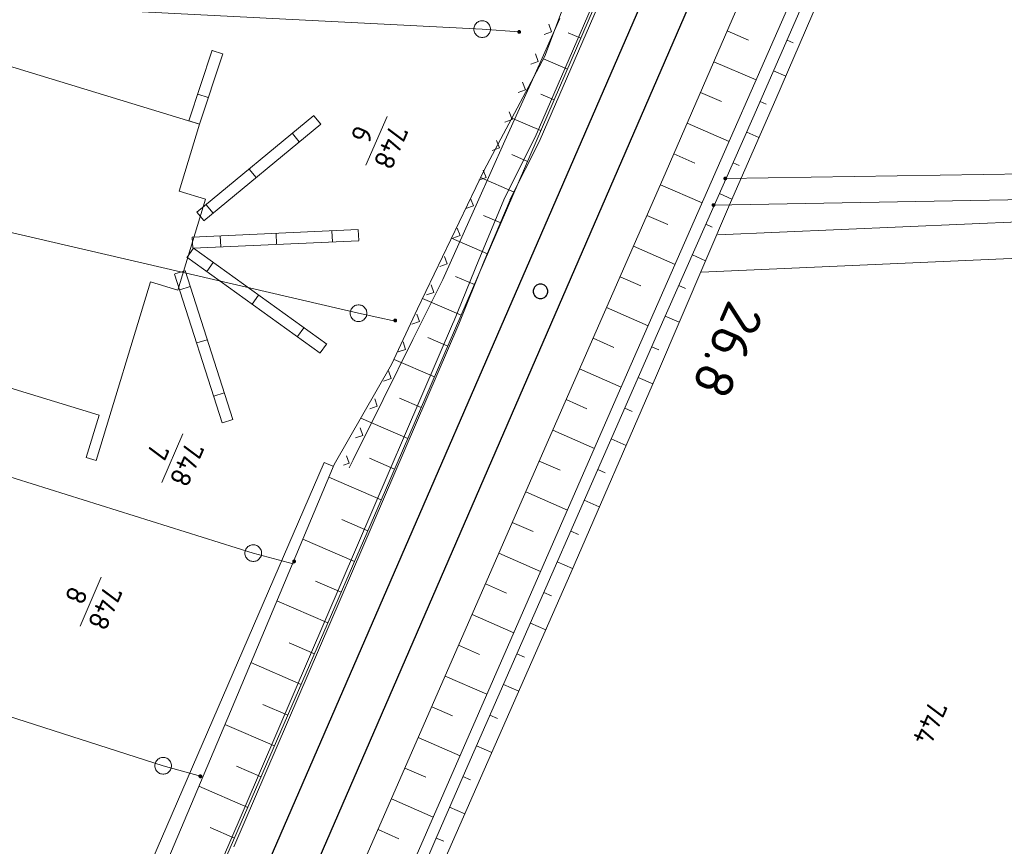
# Model space of a CAD drawing. Header units: metres. Extents: x 3425540 to 3446143, y 5432760 to 5444637.
# Tile 543 of 656: x 3437111 to 3437199, y 5444208 to 5444282. Entities that reach past the tile are written whole.
import ezdxf
from ezdxf.enums import TextEntityAlignment as Align

# ---------------------------------------------------------------- set-up
doc = ezdxf.new("R2010")
doc.units = ezdxf.units.M
for name, color, linetype, lineweight in [('B_Bestand', 9, 'Continuous', 18), ('B_Böschung', 9, 'Continuous', 18), ('B_Flurgrenzen', 9, 'Continuous', 18), ('B_Gleisachse', 9, 'Continuous', 25), ('B_Kilometrierung', 9, 'Continuous', 25), ('Bestand Kabeltröge', 9, 'Continuous', 18)]:
    doc.layers.add(name, color=color, linetype=linetype, lineweight=lineweight)
doc.styles.get("Standard").update_dxf_attribs({"font": 'isocpeur.ttf'})

msp = doc.modelspace()

# ---------------------------------------------------------------- linework, layer by layer
at = {"layer": 'B_Bestand'}
for p, q in [((3437158.894, 5444281.677), (3437156.438, 5444276.203)), ((3437158.146, 5444280.498), (3437157.894, 5444281.159)), ((3437157.485, 5444280.246), (3437158.146, 5444280.498)), ((3437125.718, 5444272.53), (3437127.785, 5444278.831)), ((3437126.668, 5444272.218), (3437128.735, 5444278.519)), ((3437127.798, 5444278.826), (3437128.723, 5444278.523)), ((3437156.954, 5444277.842), (3437156.703, 5444278.503)), ((3437156.293, 5444277.591), (3437156.954, 5444277.842)), ((3437156.438, 5444276.203), (3437153.982, 5444270.728)), ((3437155.816, 5444275.305), (3437155.565, 5444275.966)), ((3437126.51, 5444274.901), (3437127.435, 5444274.598)), ((3437155.155, 5444275.054), (3437155.816, 5444275.305)), ((3437154.625, 5444272.65), (3437154.373, 5444273.311)), ((3437125.731, 5444272.525), (3437126.656, 5444272.222)), ((3437136.886, 5444272.984), (3437126.424, 5444264.346)), ((3437137.523, 5444272.213), (3437127.061, 5444263.575)), ((3437137.514, 5444272.224), (3437136.894, 5444272.974)), ((3437153.964, 5444272.398), (3437154.625, 5444272.65)), ((3437135.586, 5444270.632), (3437134.966, 5444271.382)), ((3437153.982, 5444270.728), (3437151.526, 5444265.254)), ((3437153.487, 5444270.113), (3437153.235, 5444270.774)), ((3437152.826, 5444269.861), (3437153.487, 5444270.113)), ((3437131.73, 5444267.449), (3437131.111, 5444268.199)), ((3437152.295, 5444267.457), (3437152.044, 5444268.118)), ((3437151.634, 5444267.206), (3437152.295, 5444267.457)), ((3437151.526, 5444265.254), (3437149.07, 5444259.78)), ((3437151.157, 5444264.921), (3437150.906, 5444265.581)), ((3437127.052, 5444263.586), (3437126.432, 5444264.336)), ((3437127.875, 5444264.265), (3437127.255, 5444265.015)), ((3437150.496, 5444264.669), (3437151.157, 5444264.921)), ((3437126.014, 5444262.122), (3437140.855, 5444262.791)), ((3437133.507, 5444262.446), (3437133.551, 5444261.474)), ((3437138.502, 5444262.671), (3437138.546, 5444261.699)), ((3437140.856, 5444262.777), (3437140.899, 5444261.805)), ((3437149.966, 5444262.265), (3437149.714, 5444262.926)), ((3437126.015, 5444262.108), (3437126.058, 5444261.136)), ((3437126.059, 5444261.123), (3437140.9, 5444261.792)), ((3437128.512, 5444262.221), (3437128.556, 5444261.249)), ((3437149.305, 5444262.014), (3437149.966, 5444262.265)), ((3437125.544, 5444260.323), (3437126.112, 5444261.112)), ((3437138.042, 5444252.546), (3437126.12, 5444261.123)), ((3437137.458, 5444251.734), (3437125.536, 5444260.311)), ((3437127.319, 5444259.046), (3437127.887, 5444259.835)), ((3437148.827, 5444259.728), (3437148.576, 5444260.389)), ((3437124.451, 5444258.815), (3437125.378, 5444259.111)), ((3437129.648, 5444245.795), (3437125.39, 5444259.115)), ((3437148.167, 5444259.477), (3437148.827, 5444259.728)), ((3437149.07, 5444259.78), (3437148.414, 5444258.318)), ((3437128.695, 5444245.491), (3437124.437, 5444258.811)), ((3437148.414, 5444258.318), (3437145.748, 5444252.943)), ((3437124.903, 5444257.401), (3437125.829, 5444257.697)), ((3437146.951, 5444256.943), (3437147.621, 5444257.169)), ((3437147.621, 5444257.169), (3437147.395, 5444257.839)), ((3437131.378, 5444256.126), (3437131.946, 5444256.915)), ((3437145.657, 5444254.335), (3437146.327, 5444254.561)), ((3437146.327, 5444254.561), (3437146.102, 5444255.231)), ((3437135.437, 5444253.206), (3437136.005, 5444253.995)), ((3437126.425, 5444252.639), (3437127.352, 5444252.935)), ((3437145.748, 5444252.943), (3437143.082, 5444247.568)), ((3437137.466, 5444251.746), (3437138.034, 5444252.535)), ((3437144.422, 5444251.845), (3437145.092, 5444252.07)), ((3437145.092, 5444252.07), (3437144.866, 5444252.74)), ((3437143.799, 5444249.463), (3437143.573, 5444250.133)), ((3437143.129, 5444249.237), (3437143.799, 5444249.463)), ((3437127.948, 5444247.876), (3437128.874, 5444248.172)), ((3437143.082, 5444247.568), (3437140.416, 5444242.193)), ((3437142.563, 5444246.972), (3437142.337, 5444247.642)), ((3437141.893, 5444246.746), (3437142.563, 5444246.972)), ((3437128.709, 5444245.495), (3437129.636, 5444245.791)), ((3437141.27, 5444244.364), (3437141.044, 5444245.035)), ((3437140.6, 5444244.139), (3437141.27, 5444244.364)), ((3437140.034, 5444241.874), (3437139.809, 5444242.544)), ((3437140.416, 5444242.193), (3437140.053, 5444241.461)), ((3437139.55, 5444241.711), (3437140.034, 5444241.874))]:
    msp.add_line(p, q, dxfattribs=at)
msp.add_lwpolyline([(3437063.042, 5444185.214), (3437092.748, 5444282.568), (3437126.668, 5444272.218), (3437124.838, 5444266.218), (3437127.199, 5444265.497), (3437124.719, 5444257.369), (3437122.29, 5444258.11), (3437117.412, 5444242.124), (3437116.531, 5444242.393), (3437117.686, 5444246.181), (3437109.706, 5444248.616)], dxfattribs=at)
at = {"layer": 'B_Böschung'}
for p, q in [((3437160.759, 5444279.908), (3437159.635, 5444280.393)), ((3437173.858, 5444280.565), (3437175.75, 5444279.745)), ((3437179.213, 5444279.743), (3437179.749, 5444279.509)), ((3437159.569, 5444277.154), (3437157.43, 5444278.077)), ((3437172.665, 5444277.812), (3437176.436, 5444276.177)), ((3437178.011, 5444276.995), (3437179.094, 5444276.52)), ((3437158.38, 5444274.399), (3437157.199, 5444274.91)), ((3437171.472, 5444275.059), (3437173.351, 5444274.245)), ((3437176.808, 5444274.246), (3437177.355, 5444274.007)), ((3437157.191, 5444271.645), (3437154.604, 5444272.762)), ((3437170.278, 5444272.306), (3437174.026, 5444270.681)), ((3437175.601, 5444271.5), (3437176.694, 5444271.016)), ((3437156.002, 5444268.891), (3437154.596, 5444269.498)), ((3437169.085, 5444269.554), (3437170.953, 5444268.744)), ((3437174.386, 5444268.756), (3437174.938, 5444268.511)), ((3437154.812, 5444266.137), (3437151.805, 5444267.435)), ((3437167.89, 5444266.802), (3437171.61, 5444265.173)), ((3437173.172, 5444266.012), (3437174.285, 5444265.52)), ((3437173.027, 5444262.324), (3437244.605, 5444265.443)), ((3437153.623, 5444263.383), (3437152.063, 5444264.056)), ((3437166.685, 5444264.055), (3437168.545, 5444263.239)), ((3437171.958, 5444263.269), (3437172.53, 5444263.016)), ((3437152.434, 5444260.628), (3437149.201, 5444262.024)), ((3437171.522, 5444258.991), (3437243.638, 5444262.11)), ((3437165.48, 5444261.308), (3437169.2, 5444259.676)), ((3437170.744, 5444260.526), (3437171.921, 5444260.005)), ((3437151.245, 5444257.874), (3437149.572, 5444258.596)), ((3437164.275, 5444258.56), (3437166.135, 5444257.744)), ((3437169.53, 5444257.782), (3437170.135, 5444257.514)), ((3437150.055, 5444255.12), (3437146.598, 5444256.613)), ((3437163.07, 5444255.813), (3437166.79, 5444254.181)), ((3437168.316, 5444255.039), (3437169.561, 5444254.488)), ((3437148.866, 5444252.366), (3437147.094, 5444253.131)), ((3437161.866, 5444253.065), (3437163.726, 5444252.25)), ((3437167.106, 5444252.294), (3437167.744, 5444252.014)), ((3437147.677, 5444249.611), (3437144.058, 5444251.174)), ((3437160.661, 5444250.318), (3437164.382, 5444248.686)), ((3437165.9, 5444249.547), (3437167.198, 5444248.977)), ((3437146.488, 5444246.857), (3437144.542, 5444247.697)), ((3437159.456, 5444247.57), (3437161.318, 5444246.754)), ((3437164.694, 5444246.8), (3437165.349, 5444246.512)), ((3437145.298, 5444244.103), (3437141.096, 5444245.917)), ((3437158.251, 5444244.823), (3437161.979, 5444243.188)), ((3437163.488, 5444244.053), (3437164.81, 5444243.473)), ((3437144.109, 5444241.349), (3437141.853, 5444242.323)), ((3437157.047, 5444242.075), (3437158.912, 5444241.257)), ((3437142.918, 5444238.595), (3437138.237, 5444240.626)), ((3437162.283, 5444241.306), (3437162.95, 5444241.013)), ((3437155.842, 5444239.328), (3437159.575, 5444237.691)), ((3437161.077, 5444238.559), (3437162.423, 5444237.968)), ((3437141.724, 5444235.843), (3437139.399, 5444236.852)), ((3437154.64, 5444236.579), (3437156.508, 5444235.763)), ((3437159.871, 5444235.811), (3437160.55, 5444235.514)), ((3437140.53, 5444233.091), (3437135.91, 5444235.096)), ((3437153.439, 5444233.83), (3437157.174, 5444232.198)), ((3437158.666, 5444233.064), (3437160.036, 5444232.463)), ((3437139.335, 5444230.339), (3437137.041, 5444231.335)), ((3437152.238, 5444231.081), (3437154.105, 5444230.265)), ((3437157.461, 5444230.317), (3437158.146, 5444230.017)), ((3437138.141, 5444227.587), (3437133.582, 5444229.566)), ((3437151.037, 5444228.332), (3437154.771, 5444226.701)), ((3437156.255, 5444227.57), (3437157.624, 5444226.97)), ((3437136.947, 5444224.835), (3437134.683, 5444225.818)), ((3437149.836, 5444225.583), (3437151.703, 5444224.767)), ((3437155.05, 5444224.823), (3437155.733, 5444224.523)), ((3437135.752, 5444222.083), (3437131.255, 5444224.035)), ((3437148.635, 5444222.834), (3437152.368, 5444221.203)), ((3437153.844, 5444222.076), (3437155.209, 5444221.477)), ((3437134.558, 5444219.331), (3437132.325, 5444220.3)), ((3437147.434, 5444220.085), (3437149.3, 5444219.27)), ((3437152.638, 5444219.329), (3437153.32, 5444219.03)), ((3437133.365, 5444216.579), (3437128.928, 5444218.504)), ((3437146.233, 5444217.336), (3437149.964, 5444215.706)), ((3437151.433, 5444216.582), (3437152.795, 5444215.984)), ((3437132.17, 5444213.827), (3437129.968, 5444214.783)), ((3437145.032, 5444214.587), (3437146.897, 5444213.772)), ((3437150.228, 5444213.834), (3437150.909, 5444213.537)), ((3437130.976, 5444211.075), (3437126.603, 5444212.973)), ((3437143.831, 5444211.838), (3437147.561, 5444210.208)), ((3437149.027, 5444211.086), (3437150.382, 5444210.493)), ((3437129.782, 5444208.323), (3437127.611, 5444209.265)), ((3437142.629, 5444209.089), (3437144.494, 5444208.274)), ((3437147.825, 5444208.337), (3437148.5, 5444208.042))]:
    msp.add_line(p, q, dxfattribs=at)
for points in [[(3437219.367, 5444387.984), (3437220.225, 5444387.125), (3437221.24, 5444385.643), (3437221.864, 5444383.615), (3437222.02, 5444381.586), (3437221.786, 5444379.714), (3437221.162, 5444377.217), (3437204.631, 5444339.406), (3437185.533, 5444296.921), (3437164.95, 5444249.985), (3437144.06, 5444202.201), (3437127.69, 5444164.938), (3437107.031, 5444116.451), (3437083.098, 5444060.785), (3437060.255, 5444008.088), (3437041.242, 5443964.924), (3437037.341, 5443956.729), (3437035.156, 5443952.436), (3437032.504, 5443947.597), (3437030.085, 5443943.382), (3437025.568, 5443936.221), (3437022.369, 5443931.07), (3437020.185, 5443927.714), (3437019.047, 5443926.23)], [(3437207.962, 5444386.366), (3437207.275, 5444386.349), (3437206.506, 5444385.697), (3437205.737, 5444384.75), (3437204.553, 5444382.264), (3437190.833, 5444350.154), (3437179.365, 5444323.373), (3437163.521, 5444286.305), (3437143.301, 5444239.477), (3437115.514, 5444175.447), (3437114.217, 5444172.388), (3437113.711, 5444172.599)], [(3437082.504, 5444056.821), (3437086.8, 5444067.129), (3437093.389, 5444081.877), (3437098.707, 5444094.577), (3437106.48, 5444112.521), (3437113.971, 5444129.883), (3437119.213, 5444142.181), (3437124.727, 5444155.13), (3437130.045, 5444167.598), (3437135.237, 5444179.149), (3437140.007, 5444190.172), (3437147.799, 5444208.278), (3437150.658, 5444214.817), (3437167.634, 5444253.498), (3437176.164, 5444272.773), (3437183.617, 5444289.811), (3437187.383, 5444298.37), (3437191.762, 5444308.232), (3437194.767, 5444315.2), (3437206.99, 5444342.947), (3437224.601, 5444382.665)], [(3437082.504, 5444056.821), (3437083.656, 5444058.464), (3437085.717, 5444062.423), (3437087.286, 5444065.834), (3437094.135, 5444081.311), (3437100.044, 5444095.032), (3437110.213, 5444118.678), (3437114.226, 5444127.947), (3437122.096, 5444146.081), (3437127.422, 5444158.233), (3437135.111, 5444175.722), (3437141.857, 5444191.099), (3437159.863, 5444232.064), (3437167.523, 5444249.727), (3437174.149, 5444265.211), (3437178.198, 5444274.445), (3437187.309, 5444295.538), (3437191.14, 5444304.369), (3437206.192, 5444338.952), (3437209.876, 5444347.382), (3437218.403, 5444367.086), (3437224.747, 5444381.599)], [(3437184.737, 5444305.656), (3437168.109, 5444267.303), (3437155.638, 5444238.863), (3437141.965, 5444207.568), (3437126.759, 5444172.783), (3437124.898, 5444168.511), (3437125.248, 5444167.933), (3437123.558, 5444163.854), (3437122.927, 5444163.801), (3437121.261, 5444159.845), (3437122.204, 5444159.428), (3437121.092, 5444156.784), (3437120.156, 5444157.233), (3437119.453, 5444155.593), (3437120.434, 5444155.173), (3437119.148, 5444151.969), (3437118.099, 5444152.452), (3437117.023, 5444149.812), (3437101.871, 5444114.644)], [(3437160.4, 5444285.957), (3437157.56, 5444278.322), (3437152.121, 5444268.093), (3437146.154, 5444255.69), (3437143.846, 5444250.718), (3437138.71, 5444241.751), (3437129.42, 5444219.674), (3437123.513, 5444205.625), (3437117.537, 5444190.175), (3437111.332, 5444174.995), (3437111.155, 5444174.225), (3437111.214, 5444173.16), (3437111.865, 5444171.976), (3437112.871, 5444171.325)]]:
    msp.add_lwpolyline(points, dxfattribs=at)
at = {"layer": 'B_Flurgrenzen'}
for p, q in [((3437096.822, 5444283.528), (3437151.945, 5444280.728)), ((3437151.945, 5444280.728), (3437155.257, 5444280.476)), ((3437143.436, 5444272.914), (3437141.544, 5444268.544)), ((3437173.685, 5444267.365), (3437246.273, 5444268.442)), ((3437091.248, 5444266.829), (3437140.886, 5444255.302)), ((3437172.637, 5444264.977), (3437245.275, 5444266.28)), ((3437140.886, 5444255.302), (3437144.148, 5444254.606)), ((3437085.279, 5444248.288), (3437131.469, 5444233.835)), ((3437125.185, 5444244.52), (3437123.293, 5444240.15)), ((3437131.469, 5444233.835), (3437135.025, 5444232.876)), ((3437117.874, 5444231.676), (3437115.982, 5444227.306)), ((3437079.158, 5444228.953), (3437123.414, 5444214.802)), ((3437123.414, 5444214.802), (3437126.736, 5444213.862))]:
    msp.add_line(p, q, dxfattribs=at)
for points in [[(3437152.695, 5444280.728), (3437152.689, 5444280.822), (3437152.671, 5444280.911), (3437152.642, 5444281.006), (3437152.601, 5444281.088), (3437152.547, 5444281.165), (3437152.488, 5444281.242), (3437152.423, 5444281.307), (3437152.347, 5444281.36), (3437152.264, 5444281.407), (3437152.175, 5444281.437), (3437152.087, 5444281.46), (3437151.992, 5444281.472), (3437151.898, 5444281.472), (3437151.803, 5444281.46), (3437151.715, 5444281.437), (3437151.626, 5444281.407), (3437151.543, 5444281.36), (3437151.467, 5444281.307), (3437151.402, 5444281.242), (3437151.343, 5444281.165), (3437151.289, 5444281.088), (3437151.248, 5444281.006), (3437151.219, 5444280.911), (3437151.201, 5444280.822), (3437151.195, 5444280.728), (3437151.201, 5444280.634), (3437151.219, 5444280.545), (3437151.248, 5444280.45), (3437151.289, 5444280.368), (3437151.343, 5444280.291), (3437151.402, 5444280.214), (3437151.467, 5444280.149), (3437151.543, 5444280.096), (3437151.626, 5444280.049), (3437151.715, 5444280.019), (3437151.803, 5444279.996), (3437151.898, 5444279.984), (3437151.992, 5444279.984), (3437152.087, 5444279.996), (3437152.175, 5444280.019), (3437152.264, 5444280.049), (3437152.347, 5444280.096), (3437152.423, 5444280.149), (3437152.488, 5444280.214), (3437152.547, 5444280.291), (3437152.601, 5444280.368), (3437152.642, 5444280.45), (3437152.671, 5444280.545), (3437152.689, 5444280.634), (3437152.695, 5444280.728)], [(3437155.207, 5444280.361), (3437155.222, 5444280.356), (3437155.238, 5444280.352), (3437155.253, 5444280.351), (3437155.269, 5444280.351), (3437155.284, 5444280.353), (3437155.299, 5444280.358), (3437155.314, 5444280.364), (3437155.327, 5444280.372), (3437155.34, 5444280.382), (3437155.351, 5444280.393), (3437155.36, 5444280.405), (3437155.369, 5444280.419), (3437155.375, 5444280.433), (3437155.379, 5444280.448), (3437155.382, 5444280.463), (3437155.382, 5444280.479), (3437155.38, 5444280.495), (3437155.377, 5444280.51), (3437155.372, 5444280.526), (3437155.365, 5444280.539), (3437155.356, 5444280.552), (3437155.346, 5444280.564), (3437155.334, 5444280.574), (3437155.321, 5444280.583), (3437155.307, 5444280.59), (3437155.292, 5444280.596), (3437155.276, 5444280.599), (3437155.261, 5444280.601), (3437155.245, 5444280.6), (3437155.23, 5444280.598), (3437155.215, 5444280.594), (3437155.2, 5444280.587), (3437155.187, 5444280.579), (3437155.174, 5444280.569), (3437155.163, 5444280.558), (3437155.153, 5444280.546), (3437155.145, 5444280.533), (3437155.139, 5444280.518), (3437155.135, 5444280.503), (3437155.132, 5444280.488), (3437155.132, 5444280.472), (3437155.134, 5444280.456), (3437155.137, 5444280.441), (3437155.142, 5444280.426), (3437155.149, 5444280.412), (3437155.158, 5444280.399), (3437155.168, 5444280.387), (3437155.18, 5444280.377), (3437155.193, 5444280.368), (3437155.207, 5444280.361)], [(3437155.217, 5444280.383), (3437155.23, 5444280.379), (3437155.244, 5444280.376), (3437155.272, 5444280.376), (3437155.286, 5444280.379), (3437155.299, 5444280.384), (3437155.311, 5444280.391), (3437155.322, 5444280.399), (3437155.332, 5444280.409), (3437155.34, 5444280.42), (3437155.348, 5444280.432), (3437155.352, 5444280.446), (3437155.356, 5444280.459), (3437155.358, 5444280.473), (3437155.354, 5444280.501), (3437155.35, 5444280.514), (3437155.344, 5444280.527), (3437155.336, 5444280.538), (3437155.326, 5444280.549), (3437155.315, 5444280.558), (3437155.303, 5444280.565), (3437155.291, 5444280.57), (3437155.277, 5444280.574), (3437155.263, 5444280.576), (3437155.249, 5444280.576), (3437155.235, 5444280.574), (3437155.221, 5444280.569), (3437155.209, 5444280.564), (3437155.197, 5444280.556), (3437155.186, 5444280.547), (3437155.177, 5444280.537), (3437155.17, 5444280.525), (3437155.163, 5444280.512), (3437155.16, 5444280.498), (3437155.157, 5444280.485), (3437155.156, 5444280.471), (3437155.158, 5444280.457), (3437155.162, 5444280.444), (3437155.167, 5444280.431), (3437155.174, 5444280.418), (3437155.184, 5444280.408), (3437155.193, 5444280.398), (3437155.205, 5444280.39), (3437155.217, 5444280.383)], [(3437155.227, 5444280.406), (3437155.238, 5444280.402), (3437155.25, 5444280.4), (3437155.263, 5444280.4), (3437155.274, 5444280.402), (3437155.287, 5444280.406), (3437155.297, 5444280.411), (3437155.307, 5444280.418), (3437155.316, 5444280.428), (3437155.322, 5444280.438), (3437155.328, 5444280.448), (3437155.331, 5444280.46), (3437155.333, 5444280.472), (3437155.332, 5444280.484), (3437155.33, 5444280.496), (3437155.326, 5444280.508), (3437155.319, 5444280.518), (3437155.312, 5444280.528), (3437155.303, 5444280.536), (3437155.293, 5444280.543), (3437155.282, 5444280.547), (3437155.27, 5444280.55), (3437155.258, 5444280.551), (3437155.245, 5444280.55), (3437155.234, 5444280.548), (3437155.222, 5444280.543), (3437155.212, 5444280.537), (3437155.203, 5444280.528), (3437155.195, 5444280.519), (3437155.189, 5444280.508), (3437155.185, 5444280.497), (3437155.182, 5444280.486), (3437155.181, 5444280.473), (3437155.183, 5444280.461), (3437155.186, 5444280.45), (3437155.191, 5444280.438), (3437155.198, 5444280.428), (3437155.207, 5444280.419), (3437155.216, 5444280.412), (3437155.227, 5444280.406)], [(3437155.237, 5444280.429), (3437155.246, 5444280.426), (3437155.256, 5444280.424), (3437155.266, 5444280.425), (3437155.276, 5444280.428), (3437155.284, 5444280.433), (3437155.292, 5444280.439), (3437155.299, 5444280.447), (3437155.304, 5444280.455), (3437155.307, 5444280.465), (3437155.308, 5444280.475), (3437155.307, 5444280.485), (3437155.305, 5444280.495), (3437155.3, 5444280.503), (3437155.294, 5444280.511), (3437155.286, 5444280.518), (3437155.277, 5444280.523), (3437155.268, 5444280.526), (3437155.258, 5444280.527), (3437155.248, 5444280.526), (3437155.238, 5444280.523), (3437155.229, 5444280.519), (3437155.221, 5444280.512), (3437155.215, 5444280.505), (3437155.21, 5444280.496), (3437155.207, 5444280.487), (3437155.206, 5444280.476), (3437155.207, 5444280.466), (3437155.209, 5444280.457), (3437155.214, 5444280.448), (3437155.22, 5444280.44), (3437155.228, 5444280.433), (3437155.237, 5444280.429)], [(3437155.246, 5444280.451), (3437155.253, 5444280.449), (3437155.261, 5444280.449), (3437155.268, 5444280.452), (3437155.274, 5444280.455), (3437155.278, 5444280.461), (3437155.282, 5444280.467), (3437155.283, 5444280.474), (3437155.283, 5444280.481), (3437155.281, 5444280.488), (3437155.277, 5444280.494), (3437155.271, 5444280.498), (3437155.264, 5444280.502), (3437155.257, 5444280.502), (3437155.25, 5444280.501), (3437155.243, 5444280.499), (3437155.238, 5444280.494), (3437155.233, 5444280.488), (3437155.232, 5444280.481), (3437155.231, 5444280.474), (3437155.232, 5444280.467), (3437155.235, 5444280.46), (3437155.24, 5444280.455), (3437155.246, 5444280.451)], [(3437173.81, 5444267.365), (3437173.809, 5444267.381), (3437173.806, 5444267.396), (3437173.801, 5444267.411), (3437173.794, 5444267.425), (3437173.786, 5444267.439), (3437173.777, 5444267.451), (3437173.765, 5444267.461), (3437173.752, 5444267.47), (3437173.738, 5444267.478), (3437173.723, 5444267.484), (3437173.709, 5444267.488), (3437173.693, 5444267.49), (3437173.677, 5444267.49), (3437173.661, 5444267.488), (3437173.647, 5444267.484), (3437173.632, 5444267.478), (3437173.618, 5444267.47), (3437173.605, 5444267.461), (3437173.593, 5444267.451), (3437173.584, 5444267.439), (3437173.576, 5444267.425), (3437173.569, 5444267.411), (3437173.564, 5444267.396), (3437173.561, 5444267.381), (3437173.56, 5444267.365), (3437173.561, 5444267.349), (3437173.564, 5444267.334), (3437173.569, 5444267.319), (3437173.576, 5444267.305), (3437173.584, 5444267.291), (3437173.593, 5444267.279), (3437173.605, 5444267.269), (3437173.618, 5444267.26), (3437173.632, 5444267.252), (3437173.647, 5444267.246), (3437173.661, 5444267.242), (3437173.677, 5444267.24), (3437173.693, 5444267.24), (3437173.709, 5444267.242), (3437173.723, 5444267.246), (3437173.738, 5444267.252), (3437173.752, 5444267.26), (3437173.765, 5444267.269), (3437173.777, 5444267.279), (3437173.786, 5444267.291), (3437173.794, 5444267.305), (3437173.801, 5444267.319), (3437173.806, 5444267.334), (3437173.809, 5444267.349), (3437173.81, 5444267.365)], [(3437173.785, 5444267.365), (3437173.784, 5444267.379), (3437173.781, 5444267.393), (3437173.777, 5444267.405), (3437173.771, 5444267.418), (3437173.762, 5444267.43), (3437173.752, 5444267.44), (3437173.741, 5444267.449), (3437173.729, 5444267.456), (3437173.716, 5444267.46), (3437173.703, 5444267.463), (3437173.689, 5444267.465), (3437173.674, 5444267.464), (3437173.66, 5444267.462), (3437173.648, 5444267.459), (3437173.635, 5444267.452), (3437173.623, 5444267.444), (3437173.613, 5444267.435), (3437173.603, 5444267.424), (3437173.596, 5444267.412), (3437173.591, 5444267.399), (3437173.587, 5444267.386), (3437173.585, 5444267.372), (3437173.585, 5444267.358), (3437173.587, 5444267.344), (3437173.591, 5444267.331), (3437173.596, 5444267.318), (3437173.603, 5444267.306), (3437173.613, 5444267.295), (3437173.623, 5444267.286), (3437173.635, 5444267.278), (3437173.648, 5444267.271), (3437173.66, 5444267.268), (3437173.674, 5444267.266), (3437173.689, 5444267.265), (3437173.703, 5444267.267), (3437173.716, 5444267.27), (3437173.729, 5444267.274), (3437173.741, 5444267.281), (3437173.752, 5444267.29), (3437173.762, 5444267.3), (3437173.771, 5444267.312), (3437173.777, 5444267.325), (3437173.781, 5444267.337), (3437173.784, 5444267.351), (3437173.785, 5444267.365)], [(3437173.761, 5444267.365), (3437173.76, 5444267.377), (3437173.757, 5444267.389), (3437173.752, 5444267.4), (3437173.746, 5444267.41), (3437173.737, 5444267.42), (3437173.728, 5444267.427), (3437173.717, 5444267.434), (3437173.706, 5444267.438), (3437173.694, 5444267.44), (3437173.682, 5444267.441), (3437173.67, 5444267.439), (3437173.658, 5444267.436), (3437173.648, 5444267.431), (3437173.637, 5444267.424), (3437173.628, 5444267.415), (3437173.621, 5444267.405), (3437173.615, 5444267.395), (3437173.611, 5444267.383), (3437173.609, 5444267.371), (3437173.609, 5444267.359), (3437173.611, 5444267.347), (3437173.615, 5444267.335), (3437173.621, 5444267.325), (3437173.628, 5444267.315), (3437173.637, 5444267.306), (3437173.647, 5444267.299), (3437173.658, 5444267.294), (3437173.67, 5444267.291), (3437173.682, 5444267.289), (3437173.694, 5444267.29), (3437173.706, 5444267.292), (3437173.717, 5444267.296), (3437173.728, 5444267.303), (3437173.737, 5444267.31), (3437173.746, 5444267.32), (3437173.752, 5444267.33), (3437173.757, 5444267.341), (3437173.76, 5444267.353), (3437173.761, 5444267.365)], [(3437173.736, 5444267.365), (3437173.735, 5444267.375), (3437173.732, 5444267.385), (3437173.727, 5444267.394), (3437173.721, 5444267.401), (3437173.714, 5444267.407), (3437173.705, 5444267.412), (3437173.695, 5444267.415), (3437173.685, 5444267.416), (3437173.675, 5444267.415), (3437173.665, 5444267.412), (3437173.656, 5444267.407), (3437173.649, 5444267.401), (3437173.643, 5444267.394), (3437173.638, 5444267.385), (3437173.635, 5444267.375), (3437173.634, 5444267.365), (3437173.635, 5444267.355), (3437173.638, 5444267.345), (3437173.643, 5444267.336), (3437173.649, 5444267.329), (3437173.656, 5444267.323), (3437173.665, 5444267.318), (3437173.675, 5444267.315), (3437173.685, 5444267.314), (3437173.695, 5444267.315), (3437173.705, 5444267.318), (3437173.714, 5444267.323), (3437173.721, 5444267.329), (3437173.727, 5444267.336), (3437173.732, 5444267.345), (3437173.735, 5444267.355), (3437173.736, 5444267.365)], [(3437173.712, 5444267.365), (3437173.711, 5444267.372), (3437173.708, 5444267.379), (3437173.703, 5444267.385), (3437173.697, 5444267.389), (3437173.69, 5444267.391), (3437173.683, 5444267.392), (3437173.676, 5444267.39), (3437173.669, 5444267.387), (3437173.664, 5444267.382), (3437173.66, 5444267.376), (3437173.658, 5444267.369), (3437173.658, 5444267.361), (3437173.66, 5444267.354), (3437173.664, 5444267.348), (3437173.669, 5444267.343), (3437173.676, 5444267.34), (3437173.683, 5444267.338), (3437173.69, 5444267.339), (3437173.697, 5444267.341), (3437173.703, 5444267.345), (3437173.708, 5444267.351), (3437173.711, 5444267.358), (3437173.712, 5444267.365)], [(3437172.762, 5444264.977), (3437172.761, 5444264.993), (3437172.758, 5444265.008), (3437172.753, 5444265.023), (3437172.746, 5444265.037), (3437172.738, 5444265.051), (3437172.729, 5444265.063), (3437172.717, 5444265.073), (3437172.704, 5444265.082), (3437172.69, 5444265.09), (3437172.675, 5444265.096), (3437172.661, 5444265.1), (3437172.645, 5444265.102), (3437172.629, 5444265.102), (3437172.613, 5444265.1), (3437172.599, 5444265.096), (3437172.584, 5444265.09), (3437172.57, 5444265.082), (3437172.557, 5444265.073), (3437172.545, 5444265.063), (3437172.536, 5444265.051), (3437172.528, 5444265.037), (3437172.521, 5444265.023), (3437172.516, 5444265.008), (3437172.513, 5444264.993), (3437172.512, 5444264.977), (3437172.513, 5444264.961), (3437172.516, 5444264.946), (3437172.521, 5444264.931), (3437172.528, 5444264.917), (3437172.536, 5444264.903), (3437172.545, 5444264.891), (3437172.557, 5444264.881), (3437172.57, 5444264.872), (3437172.584, 5444264.864), (3437172.599, 5444264.858), (3437172.613, 5444264.854), (3437172.629, 5444264.852), (3437172.645, 5444264.852), (3437172.661, 5444264.854), (3437172.675, 5444264.858), (3437172.69, 5444264.864), (3437172.704, 5444264.872), (3437172.717, 5444264.881), (3437172.729, 5444264.891), (3437172.738, 5444264.903), (3437172.746, 5444264.917), (3437172.753, 5444264.931), (3437172.758, 5444264.946), (3437172.761, 5444264.961), (3437172.762, 5444264.977)], [(3437172.737, 5444264.977), (3437172.736, 5444264.991), (3437172.733, 5444265.005), (3437172.729, 5444265.017), (3437172.723, 5444265.03), (3437172.714, 5444265.042), (3437172.704, 5444265.052), (3437172.693, 5444265.061), (3437172.681, 5444265.068), (3437172.668, 5444265.072), (3437172.655, 5444265.075), (3437172.641, 5444265.077), (3437172.626, 5444265.076), (3437172.612, 5444265.074), (3437172.6, 5444265.071), (3437172.587, 5444265.064), (3437172.575, 5444265.056), (3437172.565, 5444265.047), (3437172.555, 5444265.036), (3437172.548, 5444265.024), (3437172.543, 5444265.011), (3437172.539, 5444264.998), (3437172.537, 5444264.984), (3437172.537, 5444264.97), (3437172.539, 5444264.956), (3437172.543, 5444264.943), (3437172.548, 5444264.93), (3437172.555, 5444264.918), (3437172.565, 5444264.907), (3437172.575, 5444264.898), (3437172.587, 5444264.89), (3437172.6, 5444264.883), (3437172.612, 5444264.88), (3437172.626, 5444264.878), (3437172.641, 5444264.877), (3437172.655, 5444264.879), (3437172.668, 5444264.882), (3437172.681, 5444264.886), (3437172.693, 5444264.893), (3437172.704, 5444264.902), (3437172.714, 5444264.912), (3437172.723, 5444264.924), (3437172.729, 5444264.937), (3437172.733, 5444264.949), (3437172.736, 5444264.963), (3437172.737, 5444264.977)], [(3437172.713, 5444264.977), (3437172.712, 5444264.989), (3437172.709, 5444265.001), (3437172.704, 5444265.012), (3437172.698, 5444265.022), (3437172.689, 5444265.032), (3437172.68, 5444265.039), (3437172.669, 5444265.046), (3437172.658, 5444265.05), (3437172.646, 5444265.052), (3437172.634, 5444265.053), (3437172.622, 5444265.051), (3437172.61, 5444265.048), (3437172.6, 5444265.043), (3437172.589, 5444265.036), (3437172.58, 5444265.027), (3437172.573, 5444265.017), (3437172.567, 5444265.007), (3437172.563, 5444264.995), (3437172.561, 5444264.983), (3437172.561, 5444264.971), (3437172.563, 5444264.959), (3437172.567, 5444264.947), (3437172.573, 5444264.937), (3437172.58, 5444264.927), (3437172.589, 5444264.918), (3437172.599, 5444264.911), (3437172.61, 5444264.906), (3437172.622, 5444264.903), (3437172.634, 5444264.901), (3437172.646, 5444264.902), (3437172.658, 5444264.904), (3437172.669, 5444264.908), (3437172.68, 5444264.915), (3437172.689, 5444264.922), (3437172.698, 5444264.932), (3437172.704, 5444264.942), (3437172.709, 5444264.953), (3437172.712, 5444264.965), (3437172.713, 5444264.977)], [(3437172.688, 5444264.977), (3437172.687, 5444264.987), (3437172.684, 5444264.997), (3437172.679, 5444265.006), (3437172.673, 5444265.013), (3437172.666, 5444265.019), (3437172.657, 5444265.024), (3437172.647, 5444265.027), (3437172.637, 5444265.028), (3437172.627, 5444265.027), (3437172.617, 5444265.024), (3437172.608, 5444265.019), (3437172.601, 5444265.013), (3437172.595, 5444265.006), (3437172.59, 5444264.997), (3437172.587, 5444264.987), (3437172.586, 5444264.977), (3437172.587, 5444264.967), (3437172.59, 5444264.957), (3437172.595, 5444264.948), (3437172.601, 5444264.941), (3437172.608, 5444264.935), (3437172.617, 5444264.93), (3437172.627, 5444264.927), (3437172.637, 5444264.926), (3437172.647, 5444264.927), (3437172.657, 5444264.93), (3437172.666, 5444264.935), (3437172.673, 5444264.941), (3437172.679, 5444264.948), (3437172.684, 5444264.957), (3437172.687, 5444264.967), (3437172.688, 5444264.977)], [(3437172.664, 5444264.977), (3437172.663, 5444264.984), (3437172.66, 5444264.991), (3437172.655, 5444264.997), (3437172.649, 5444265.001), (3437172.642, 5444265.003), (3437172.635, 5444265.004), (3437172.628, 5444265.002), (3437172.621, 5444264.999), (3437172.616, 5444264.994), (3437172.612, 5444264.988), (3437172.61, 5444264.981), (3437172.61, 5444264.973), (3437172.612, 5444264.966), (3437172.616, 5444264.96), (3437172.621, 5444264.955), (3437172.628, 5444264.952), (3437172.635, 5444264.95), (3437172.642, 5444264.951), (3437172.649, 5444264.953), (3437172.655, 5444264.957), (3437172.66, 5444264.963), (3437172.663, 5444264.97), (3437172.664, 5444264.977)], [(3437141.636, 5444255.302), (3437141.63, 5444255.396), (3437141.612, 5444255.485), (3437141.583, 5444255.58), (3437141.542, 5444255.662), (3437141.488, 5444255.739), (3437141.429, 5444255.816), (3437141.364, 5444255.881), (3437141.288, 5444255.934), (3437141.205, 5444255.981), (3437141.116, 5444256.011), (3437141.028, 5444256.034), (3437140.933, 5444256.046), (3437140.839, 5444256.046), (3437140.744, 5444256.034), (3437140.656, 5444256.011), (3437140.567, 5444255.981), (3437140.484, 5444255.934), (3437140.408, 5444255.881), (3437140.343, 5444255.816), (3437140.284, 5444255.739), (3437140.23, 5444255.662), (3437140.189, 5444255.58), (3437140.16, 5444255.485), (3437140.142, 5444255.396), (3437140.136, 5444255.302), (3437140.142, 5444255.208), (3437140.16, 5444255.119), (3437140.189, 5444255.024), (3437140.23, 5444254.942), (3437140.284, 5444254.865), (3437140.343, 5444254.788), (3437140.408, 5444254.723), (3437140.484, 5444254.67), (3437140.567, 5444254.623), (3437140.656, 5444254.593), (3437140.744, 5444254.57), (3437140.839, 5444254.558), (3437140.933, 5444254.558), (3437141.028, 5444254.57), (3437141.116, 5444254.593), (3437141.205, 5444254.623), (3437141.288, 5444254.67), (3437141.364, 5444254.723), (3437141.429, 5444254.788), (3437141.488, 5444254.865), (3437141.542, 5444254.942), (3437141.583, 5444255.024), (3437141.612, 5444255.119), (3437141.63, 5444255.208), (3437141.636, 5444255.302)], [(3437144.12, 5444254.544), (3437144.135, 5444254.539), (3437144.151, 5444254.535), (3437144.166, 5444254.534), (3437144.182, 5444254.534), (3437144.197, 5444254.536), (3437144.212, 5444254.541), (3437144.227, 5444254.547), (3437144.24, 5444254.555), (3437144.253, 5444254.565), (3437144.264, 5444254.576), (3437144.273, 5444254.588), (3437144.282, 5444254.602), (3437144.288, 5444254.616), (3437144.292, 5444254.631), (3437144.295, 5444254.646), (3437144.295, 5444254.662), (3437144.293, 5444254.678), (3437144.29, 5444254.693), (3437144.285, 5444254.709), (3437144.278, 5444254.722), (3437144.269, 5444254.735), (3437144.259, 5444254.747), (3437144.247, 5444254.757), (3437144.234, 5444254.766), (3437144.22, 5444254.773), (3437144.205, 5444254.779), (3437144.189, 5444254.782), (3437144.174, 5444254.784), (3437144.158, 5444254.783), (3437144.143, 5444254.781), (3437144.128, 5444254.777), (3437144.113, 5444254.77), (3437144.1, 5444254.762), (3437144.087, 5444254.752), (3437144.076, 5444254.741), (3437144.066, 5444254.729), (3437144.058, 5444254.716), (3437144.052, 5444254.701), (3437144.048, 5444254.686), (3437144.045, 5444254.671), (3437144.045, 5444254.655), (3437144.047, 5444254.639), (3437144.05, 5444254.624), (3437144.055, 5444254.609), (3437144.062, 5444254.595), (3437144.071, 5444254.582), (3437144.081, 5444254.57), (3437144.093, 5444254.56), (3437144.106, 5444254.551), (3437144.12, 5444254.544)], [(3437144.13, 5444254.566), (3437144.143, 5444254.562), (3437144.157, 5444254.559), (3437144.185, 5444254.559), (3437144.199, 5444254.562), (3437144.212, 5444254.567), (3437144.224, 5444254.574), (3437144.235, 5444254.582), (3437144.245, 5444254.592), (3437144.253, 5444254.603), (3437144.261, 5444254.615), (3437144.265, 5444254.629), (3437144.269, 5444254.642), (3437144.271, 5444254.656), (3437144.269, 5444254.67), (3437144.267, 5444254.684), (3437144.263, 5444254.697), (3437144.257, 5444254.71), (3437144.249, 5444254.721), (3437144.239, 5444254.732), (3437144.228, 5444254.741), (3437144.216, 5444254.748), (3437144.204, 5444254.753), (3437144.19, 5444254.757), (3437144.176, 5444254.759), (3437144.162, 5444254.759), (3437144.148, 5444254.757), (3437144.134, 5444254.752), (3437144.122, 5444254.747), (3437144.11, 5444254.739), (3437144.099, 5444254.73), (3437144.09, 5444254.72), (3437144.083, 5444254.708), (3437144.076, 5444254.695), (3437144.073, 5444254.681), (3437144.07, 5444254.668), (3437144.069, 5444254.654), (3437144.071, 5444254.64), (3437144.075, 5444254.627), (3437144.08, 5444254.614), (3437144.087, 5444254.601), (3437144.097, 5444254.591), (3437144.106, 5444254.581), (3437144.118, 5444254.573), (3437144.13, 5444254.566)], [(3437144.14, 5444254.589), (3437144.151, 5444254.585), (3437144.163, 5444254.583), (3437144.176, 5444254.583), (3437144.187, 5444254.585), (3437144.2, 5444254.589), (3437144.21, 5444254.594), (3437144.22, 5444254.601), (3437144.229, 5444254.611), (3437144.235, 5444254.621), (3437144.241, 5444254.631), (3437144.244, 5444254.643), (3437144.246, 5444254.655), (3437144.245, 5444254.667), (3437144.243, 5444254.679), (3437144.239, 5444254.691), (3437144.232, 5444254.701), (3437144.225, 5444254.711), (3437144.216, 5444254.719), (3437144.206, 5444254.726), (3437144.195, 5444254.73), (3437144.183, 5444254.733), (3437144.171, 5444254.734), (3437144.158, 5444254.733), (3437144.147, 5444254.731), (3437144.135, 5444254.726), (3437144.125, 5444254.72), (3437144.116, 5444254.711), (3437144.108, 5444254.702), (3437144.102, 5444254.691), (3437144.098, 5444254.68), (3437144.095, 5444254.669), (3437144.094, 5444254.656), (3437144.096, 5444254.644), (3437144.099, 5444254.633), (3437144.104, 5444254.621), (3437144.111, 5444254.611), (3437144.12, 5444254.602), (3437144.129, 5444254.595), (3437144.14, 5444254.589)], [(3437144.15, 5444254.612), (3437144.159, 5444254.609), (3437144.169, 5444254.607), (3437144.179, 5444254.608), (3437144.189, 5444254.611), (3437144.197, 5444254.616), (3437144.205, 5444254.622), (3437144.212, 5444254.63), (3437144.217, 5444254.638), (3437144.22, 5444254.648), (3437144.221, 5444254.658), (3437144.22, 5444254.668), (3437144.218, 5444254.678), (3437144.213, 5444254.686), (3437144.207, 5444254.694), (3437144.199, 5444254.701), (3437144.19, 5444254.706), (3437144.181, 5444254.709), (3437144.171, 5444254.71), (3437144.161, 5444254.709), (3437144.151, 5444254.706), (3437144.142, 5444254.702), (3437144.134, 5444254.695), (3437144.128, 5444254.688), (3437144.123, 5444254.679), (3437144.12, 5444254.67), (3437144.119, 5444254.659), (3437144.12, 5444254.649), (3437144.122, 5444254.64), (3437144.127, 5444254.631), (3437144.133, 5444254.623), (3437144.141, 5444254.616), (3437144.15, 5444254.612)], [(3437144.159, 5444254.634), (3437144.166, 5444254.632), (3437144.174, 5444254.632), (3437144.181, 5444254.635), (3437144.187, 5444254.638), (3437144.195, 5444254.65), (3437144.196, 5444254.657), (3437144.196, 5444254.664), (3437144.194, 5444254.671), (3437144.19, 5444254.677), (3437144.184, 5444254.681), (3437144.177, 5444254.685), (3437144.17, 5444254.685), (3437144.163, 5444254.684), (3437144.156, 5444254.682), (3437144.151, 5444254.677), (3437144.146, 5444254.671), (3437144.145, 5444254.664), (3437144.144, 5444254.657), (3437144.145, 5444254.65), (3437144.148, 5444254.643), (3437144.153, 5444254.638), (3437144.159, 5444254.634)], [(3437138.576, 5444241.602), (3437137.802, 5444241.953), (3437107.438, 5444171.744)], [(3437132.219, 5444233.835), (3437132.213, 5444233.929), (3437132.195, 5444234.018), (3437132.166, 5444234.113), (3437132.125, 5444234.195), (3437132.071, 5444234.272), (3437132.012, 5444234.349), (3437131.947, 5444234.414), (3437131.871, 5444234.467), (3437131.788, 5444234.514), (3437131.699, 5444234.544), (3437131.611, 5444234.567), (3437131.516, 5444234.579), (3437131.422, 5444234.579), (3437131.327, 5444234.567), (3437131.239, 5444234.544), (3437131.15, 5444234.514), (3437131.067, 5444234.467), (3437130.991, 5444234.414), (3437130.926, 5444234.349), (3437130.867, 5444234.272), (3437130.813, 5444234.195), (3437130.772, 5444234.113), (3437130.743, 5444234.018), (3437130.725, 5444233.929), (3437130.719, 5444233.835), (3437130.725, 5444233.741), (3437130.743, 5444233.652), (3437130.772, 5444233.557), (3437130.813, 5444233.475), (3437130.867, 5444233.398), (3437130.926, 5444233.321), (3437130.991, 5444233.256), (3437131.067, 5444233.203), (3437131.15, 5444233.156), (3437131.239, 5444233.126), (3437131.327, 5444233.103), (3437131.422, 5444233.091), (3437131.516, 5444233.091), (3437131.611, 5444233.103), (3437131.699, 5444233.126), (3437131.788, 5444233.156), (3437131.871, 5444233.203), (3437131.947, 5444233.256), (3437132.012, 5444233.321), (3437132.071, 5444233.398), (3437132.125, 5444233.475), (3437132.166, 5444233.557), (3437132.195, 5444233.652), (3437132.213, 5444233.741), (3437132.219, 5444233.835)], [(3437135.07, 5444232.978), (3437135.085, 5444232.973), (3437135.101, 5444232.969), (3437135.116, 5444232.968), (3437135.132, 5444232.968), (3437135.147, 5444232.97), (3437135.162, 5444232.975), (3437135.177, 5444232.981), (3437135.19, 5444232.989), (3437135.203, 5444232.999), (3437135.214, 5444233.01), (3437135.223, 5444233.022), (3437135.232, 5444233.036), (3437135.238, 5444233.05), (3437135.242, 5444233.065), (3437135.245, 5444233.08), (3437135.245, 5444233.096), (3437135.243, 5444233.112), (3437135.24, 5444233.127), (3437135.235, 5444233.143), (3437135.228, 5444233.156), (3437135.219, 5444233.169), (3437135.209, 5444233.181), (3437135.197, 5444233.191), (3437135.184, 5444233.2), (3437135.17, 5444233.207), (3437135.155, 5444233.213), (3437135.139, 5444233.216), (3437135.124, 5444233.218), (3437135.108, 5444233.217), (3437135.093, 5444233.215), (3437135.078, 5444233.211), (3437135.063, 5444233.204), (3437135.05, 5444233.196), (3437135.037, 5444233.186), (3437135.026, 5444233.175), (3437135.016, 5444233.163), (3437135.008, 5444233.15), (3437135.002, 5444233.135), (3437134.998, 5444233.12), (3437134.995, 5444233.105), (3437134.995, 5444233.089), (3437134.997, 5444233.073), (3437135, 5444233.058), (3437135.005, 5444233.043), (3437135.012, 5444233.029), (3437135.021, 5444233.016), (3437135.031, 5444233.004), (3437135.043, 5444232.994), (3437135.056, 5444232.985), (3437135.07, 5444232.978)], [(3437135.08, 5444233), (3437135.093, 5444232.996), (3437135.107, 5444232.993), (3437135.135, 5444232.993), (3437135.149, 5444232.996), (3437135.162, 5444233.001), (3437135.174, 5444233.008), (3437135.185, 5444233.016), (3437135.195, 5444233.026), (3437135.203, 5444233.037), (3437135.211, 5444233.049), (3437135.215, 5444233.063), (3437135.219, 5444233.076), (3437135.221, 5444233.09), (3437135.217, 5444233.118), (3437135.213, 5444233.131), (3437135.207, 5444233.144), (3437135.199, 5444233.155), (3437135.189, 5444233.166), (3437135.178, 5444233.175), (3437135.166, 5444233.182), (3437135.154, 5444233.187), (3437135.14, 5444233.191), (3437135.126, 5444233.193), (3437135.112, 5444233.193), (3437135.098, 5444233.191), (3437135.084, 5444233.186), (3437135.072, 5444233.181), (3437135.06, 5444233.173), (3437135.049, 5444233.164), (3437135.04, 5444233.154), (3437135.033, 5444233.142), (3437135.026, 5444233.129), (3437135.023, 5444233.115), (3437135.02, 5444233.102), (3437135.019, 5444233.088), (3437135.021, 5444233.074), (3437135.025, 5444233.061), (3437135.03, 5444233.048), (3437135.037, 5444233.035), (3437135.047, 5444233.025), (3437135.056, 5444233.015), (3437135.068, 5444233.007), (3437135.08, 5444233)], [(3437135.09, 5444233.023), (3437135.101, 5444233.019), (3437135.113, 5444233.017), (3437135.126, 5444233.017), (3437135.137, 5444233.019), (3437135.15, 5444233.023), (3437135.16, 5444233.028), (3437135.17, 5444233.035), (3437135.179, 5444233.045), (3437135.191, 5444233.065), (3437135.194, 5444233.077), (3437135.196, 5444233.089), (3437135.195, 5444233.101), (3437135.193, 5444233.113), (3437135.189, 5444233.125), (3437135.175, 5444233.145), (3437135.166, 5444233.153), (3437135.156, 5444233.16), (3437135.145, 5444233.164), (3437135.133, 5444233.167), (3437135.121, 5444233.168), (3437135.108, 5444233.167), (3437135.097, 5444233.165), (3437135.085, 5444233.16), (3437135.075, 5444233.154), (3437135.066, 5444233.145), (3437135.058, 5444233.136), (3437135.052, 5444233.125), (3437135.048, 5444233.114), (3437135.045, 5444233.103), (3437135.044, 5444233.09), (3437135.046, 5444233.078), (3437135.049, 5444233.067), (3437135.054, 5444233.055), (3437135.061, 5444233.045), (3437135.07, 5444233.036), (3437135.079, 5444233.029), (3437135.09, 5444233.023)], [(3437135.1, 5444233.046), (3437135.109, 5444233.043), (3437135.119, 5444233.041), (3437135.129, 5444233.042), (3437135.139, 5444233.045), (3437135.147, 5444233.05), (3437135.155, 5444233.056), (3437135.162, 5444233.064), (3437135.167, 5444233.072), (3437135.17, 5444233.082), (3437135.171, 5444233.092), (3437135.17, 5444233.102), (3437135.168, 5444233.112), (3437135.163, 5444233.12), (3437135.157, 5444233.128), (3437135.149, 5444233.135), (3437135.14, 5444233.14), (3437135.131, 5444233.143), (3437135.121, 5444233.144), (3437135.111, 5444233.143), (3437135.101, 5444233.14), (3437135.092, 5444233.136), (3437135.084, 5444233.129), (3437135.078, 5444233.122), (3437135.073, 5444233.113), (3437135.07, 5444233.104), (3437135.069, 5444233.093), (3437135.07, 5444233.083), (3437135.072, 5444233.074), (3437135.077, 5444233.065), (3437135.083, 5444233.057), (3437135.091, 5444233.05), (3437135.1, 5444233.046)], [(3437135.109, 5444233.068), (3437135.116, 5444233.066), (3437135.124, 5444233.066), (3437135.131, 5444233.069), (3437135.137, 5444233.072), (3437135.141, 5444233.078), (3437135.145, 5444233.084), (3437135.146, 5444233.091), (3437135.146, 5444233.098), (3437135.144, 5444233.105), (3437135.14, 5444233.111), (3437135.134, 5444233.115), (3437135.127, 5444233.119), (3437135.12, 5444233.119), (3437135.113, 5444233.118), (3437135.106, 5444233.116), (3437135.101, 5444233.111), (3437135.096, 5444233.105), (3437135.095, 5444233.098), (3437135.094, 5444233.091), (3437135.095, 5444233.084), (3437135.098, 5444233.077), (3437135.103, 5444233.072), (3437135.109, 5444233.068)], [(3437124.164, 5444214.802), (3437124.158, 5444214.896), (3437124.14, 5444214.985), (3437124.111, 5444215.08), (3437124.07, 5444215.162), (3437124.016, 5444215.239), (3437123.957, 5444215.316), (3437123.892, 5444215.381), (3437123.816, 5444215.434), (3437123.733, 5444215.481), (3437123.644, 5444215.511), (3437123.556, 5444215.534), (3437123.461, 5444215.546), (3437123.367, 5444215.546), (3437123.272, 5444215.534), (3437123.184, 5444215.511), (3437123.095, 5444215.481), (3437123.012, 5444215.434), (3437122.936, 5444215.381), (3437122.871, 5444215.316), (3437122.812, 5444215.239), (3437122.758, 5444215.162), (3437122.717, 5444215.08), (3437122.688, 5444214.985), (3437122.67, 5444214.896), (3437122.664, 5444214.802), (3437122.67, 5444214.708), (3437122.688, 5444214.619), (3437122.717, 5444214.524), (3437122.758, 5444214.442), (3437122.812, 5444214.365), (3437122.871, 5444214.288), (3437122.936, 5444214.223), (3437123.012, 5444214.17), (3437123.095, 5444214.123), (3437123.184, 5444214.093), (3437123.272, 5444214.07), (3437123.367, 5444214.058), (3437123.461, 5444214.058), (3437123.556, 5444214.07), (3437123.644, 5444214.093), (3437123.733, 5444214.123), (3437123.816, 5444214.17), (3437123.892, 5444214.223), (3437123.957, 5444214.288), (3437124.016, 5444214.365), (3437124.07, 5444214.442), (3437124.111, 5444214.524), (3437124.14, 5444214.619), (3437124.158, 5444214.708), (3437124.164, 5444214.802)], [(3437126.686, 5444213.747), (3437126.701, 5444213.742), (3437126.717, 5444213.738), (3437126.732, 5444213.737), (3437126.748, 5444213.737), (3437126.763, 5444213.739), (3437126.778, 5444213.744), (3437126.793, 5444213.75), (3437126.806, 5444213.758), (3437126.819, 5444213.768), (3437126.83, 5444213.779), (3437126.839, 5444213.791), (3437126.848, 5444213.805), (3437126.854, 5444213.819), (3437126.858, 5444213.834), (3437126.861, 5444213.849), (3437126.861, 5444213.865), (3437126.859, 5444213.881), (3437126.856, 5444213.896), (3437126.851, 5444213.912), (3437126.844, 5444213.925), (3437126.835, 5444213.938), (3437126.825, 5444213.95), (3437126.813, 5444213.96), (3437126.8, 5444213.969), (3437126.786, 5444213.976), (3437126.771, 5444213.982), (3437126.755, 5444213.985), (3437126.74, 5444213.987), (3437126.724, 5444213.986), (3437126.709, 5444213.984), (3437126.694, 5444213.98), (3437126.679, 5444213.973), (3437126.666, 5444213.965), (3437126.653, 5444213.955), (3437126.642, 5444213.944), (3437126.632, 5444213.932), (3437126.624, 5444213.919), (3437126.618, 5444213.904), (3437126.614, 5444213.889), (3437126.611, 5444213.874), (3437126.611, 5444213.858), (3437126.613, 5444213.842), (3437126.616, 5444213.827), (3437126.621, 5444213.812), (3437126.628, 5444213.798), (3437126.637, 5444213.785), (3437126.647, 5444213.773), (3437126.659, 5444213.763), (3437126.672, 5444213.754), (3437126.686, 5444213.747)], [(3437126.696, 5444213.769), (3437126.709, 5444213.765), (3437126.723, 5444213.762), (3437126.751, 5444213.762), (3437126.765, 5444213.765), (3437126.778, 5444213.77), (3437126.79, 5444213.777), (3437126.801, 5444213.785), (3437126.811, 5444213.795), (3437126.819, 5444213.806), (3437126.827, 5444213.818), (3437126.831, 5444213.832), (3437126.835, 5444213.845), (3437126.837, 5444213.859), (3437126.835, 5444213.873), (3437126.833, 5444213.887), (3437126.829, 5444213.9), (3437126.823, 5444213.913), (3437126.815, 5444213.924), (3437126.805, 5444213.935), (3437126.794, 5444213.944), (3437126.782, 5444213.951), (3437126.77, 5444213.956), (3437126.756, 5444213.96), (3437126.742, 5444213.962), (3437126.728, 5444213.962), (3437126.714, 5444213.96), (3437126.7, 5444213.955), (3437126.688, 5444213.95), (3437126.676, 5444213.942), (3437126.665, 5444213.933), (3437126.656, 5444213.923), (3437126.649, 5444213.911), (3437126.642, 5444213.898), (3437126.639, 5444213.884), (3437126.636, 5444213.871), (3437126.635, 5444213.857), (3437126.637, 5444213.843), (3437126.641, 5444213.83), (3437126.646, 5444213.817), (3437126.653, 5444213.804), (3437126.663, 5444213.794), (3437126.672, 5444213.784), (3437126.684, 5444213.776), (3437126.696, 5444213.769)], [(3437126.706, 5444213.792), (3437126.717, 5444213.788), (3437126.729, 5444213.786), (3437126.742, 5444213.786), (3437126.753, 5444213.788), (3437126.766, 5444213.792), (3437126.776, 5444213.797), (3437126.786, 5444213.804), (3437126.795, 5444213.814), (3437126.807, 5444213.834), (3437126.81, 5444213.846), (3437126.812, 5444213.858), (3437126.811, 5444213.87), (3437126.809, 5444213.882), (3437126.805, 5444213.894), (3437126.798, 5444213.904), (3437126.791, 5444213.914), (3437126.782, 5444213.922), (3437126.772, 5444213.929), (3437126.761, 5444213.933), (3437126.749, 5444213.936), (3437126.737, 5444213.937), (3437126.724, 5444213.936), (3437126.713, 5444213.934), (3437126.701, 5444213.929), (3437126.691, 5444213.923), (3437126.682, 5444213.914), (3437126.674, 5444213.905), (3437126.668, 5444213.894), (3437126.664, 5444213.883), (3437126.661, 5444213.872), (3437126.66, 5444213.859), (3437126.662, 5444213.847), (3437126.665, 5444213.836), (3437126.67, 5444213.824), (3437126.677, 5444213.814), (3437126.686, 5444213.805), (3437126.695, 5444213.798), (3437126.706, 5444213.792)], [(3437126.716, 5444213.815), (3437126.725, 5444213.812), (3437126.735, 5444213.81), (3437126.745, 5444213.811), (3437126.755, 5444213.814), (3437126.763, 5444213.819), (3437126.771, 5444213.825), (3437126.778, 5444213.833), (3437126.783, 5444213.841), (3437126.786, 5444213.851), (3437126.787, 5444213.861), (3437126.786, 5444213.871), (3437126.784, 5444213.881), (3437126.779, 5444213.889), (3437126.773, 5444213.897), (3437126.765, 5444213.904), (3437126.756, 5444213.909), (3437126.747, 5444213.912), (3437126.737, 5444213.913), (3437126.727, 5444213.912), (3437126.717, 5444213.909), (3437126.708, 5444213.905), (3437126.7, 5444213.898), (3437126.694, 5444213.891), (3437126.689, 5444213.882), (3437126.686, 5444213.873), (3437126.685, 5444213.862), (3437126.686, 5444213.852), (3437126.688, 5444213.843), (3437126.693, 5444213.834), (3437126.699, 5444213.826), (3437126.707, 5444213.819), (3437126.716, 5444213.815)], [(3437126.725, 5444213.837), (3437126.732, 5444213.835), (3437126.74, 5444213.835), (3437126.747, 5444213.838), (3437126.753, 5444213.841), (3437126.757, 5444213.847), (3437126.761, 5444213.853), (3437126.762, 5444213.86), (3437126.762, 5444213.867), (3437126.76, 5444213.874), (3437126.756, 5444213.88), (3437126.75, 5444213.884), (3437126.743, 5444213.888), (3437126.736, 5444213.888), (3437126.729, 5444213.887), (3437126.722, 5444213.885), (3437126.717, 5444213.88), (3437126.712, 5444213.874), (3437126.711, 5444213.867), (3437126.71, 5444213.86), (3437126.711, 5444213.853), (3437126.714, 5444213.846), (3437126.719, 5444213.841), (3437126.725, 5444213.837)]]:
    msp.add_lwpolyline(points, dxfattribs=at)
at = {"layer": 'B_Gleisachse'}
for p, q in [((3437185.521, 5444327.673), (3436939.527, 5443760.465)), ((3437189.191, 5444326.081), (3436943.198, 5443758.877))]:
    msp.add_line(p, q, dxfattribs=at)
at = {"layer": 'B_Kilometrierung'}
msp.add_lwpolyline([(3437157.813, 5444257.258), (3437157.808, 5444257.34), (3437157.793, 5444257.422), (3437157.767, 5444257.499), (3437157.731, 5444257.57), (3437157.69, 5444257.642), (3437157.639, 5444257.703), (3437157.578, 5444257.76), (3437157.511, 5444257.806), (3437157.439, 5444257.847), (3437157.363, 5444257.877), (3437157.286, 5444257.898), (3437157.204, 5444257.908), (3437157.122, 5444257.908), (3437157.04, 5444257.898), (3437156.963, 5444257.877), (3437156.887, 5444257.847), (3437156.815, 5444257.806), (3437156.748, 5444257.76), (3437156.687, 5444257.703), (3437156.636, 5444257.642), (3437156.595, 5444257.57), (3437156.559, 5444257.499), (3437156.533, 5444257.422), (3437156.518, 5444257.34), (3437156.513, 5444257.258), (3437156.518, 5444257.176), (3437156.533, 5444257.094), (3437156.559, 5444257.017), (3437156.595, 5444256.946), (3437156.636, 5444256.874), (3437156.687, 5444256.813), (3437156.748, 5444256.756), (3437156.815, 5444256.71), (3437156.887, 5444256.669), (3437156.963, 5444256.639), (3437157.04, 5444256.618), (3437157.122, 5444256.608), (3437157.204, 5444256.608), (3437157.286, 5444256.618), (3437157.363, 5444256.639), (3437157.439, 5444256.669), (3437157.511, 5444256.71), (3437157.578, 5444256.756), (3437157.639, 5444256.813), (3437157.69, 5444256.874), (3437157.731, 5444256.946), (3437157.767, 5444257.017), (3437157.793, 5444257.094), (3437157.808, 5444257.176), (3437157.813, 5444257.258)], dxfattribs=at)
at = {"layer": 'Bestand Kabeltröge'}
for p, q in [((3437180.536, 5444326.063), (3437156.67, 5444271.045)), ((3437180.994, 5444325.865), (3437157.128, 5444270.847)), ((3437156.675, 5444271.058), (3437153.979, 5444265.673)), ((3437157.123, 5444270.834), (3437154.427, 5444265.449)), ((3437153.972, 5444265.658), (3437151.641, 5444260.09)), ((3437154.434, 5444265.464), (3437152.103, 5444259.896)), ((3437151.64, 5444260.087), (3437149.388, 5444254.513)), ((3437152.104, 5444259.899), (3437149.852, 5444254.325)), ((3437149.39, 5444254.518), (3437129.284, 5444207.761)), ((3437149.85, 5444254.32), (3437129.744, 5444207.563)), ((3437129.285, 5444207.761), (3437113.65, 5444171.621))]:
    msp.add_line(p, q, dxfattribs=at)

# ---------------------------------------------------------------- texts
at = {"layer": 'B_Flurgrenzen'}
for s, p in [('6', (3437142.031, 5444270.928)), ('7', (3437123.78, 5444242.534)), ('8', (3437116.469, 5444229.69))]:
    msp.add_text(s, height=1.8, rotation=246.59998, dxfattribs=at).set_placement(p, align=Align.TOP_CENTER)
for p in [(3437142.949, 5444270.531), (3437124.698, 5444242.137), (3437117.387, 5444229.293)]:
    msp.add_text('748', height=1.8, rotation=246.59998, dxfattribs=at).set_placement(p, align=Align.CENTER)
msp.add_text('744', height=1.8, rotation=246.6001, dxfattribs=at).set_placement((3437192.011, 5444218.634), align=Align.MIDDLE)
at = {"layer": 'B_Kilometrierung'}
msp.add_text('26.8', height=3.499, rotation=246.55345, dxfattribs=at).set_placement((3437173.912, 5444251.994), align=Align.MIDDLE)

doc.saveas('drawing.dxf')
